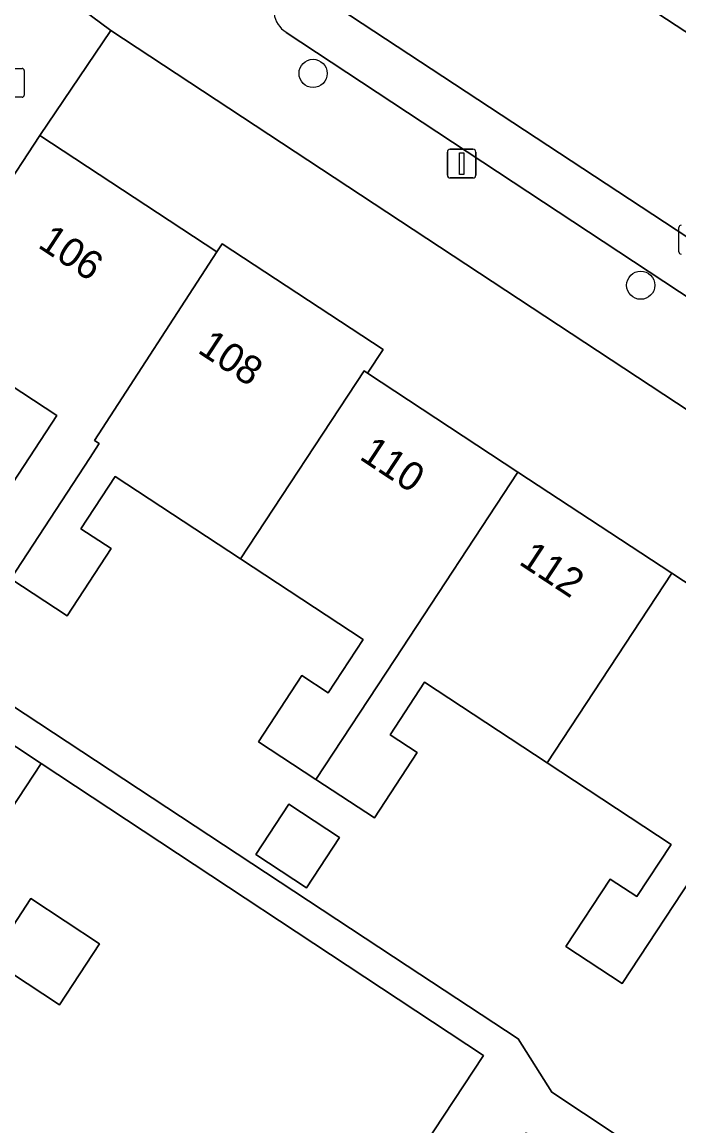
# Model space of a CAD drawing. Extents: x 159279 to 160377, y 384531 to 385888.
# Drawn here: x 160028.53 to 160051.36, y 384817.27 to 384855.62 of the extents above; entities that cross this region are included whole.
import ezdxf

# ---------------------------------------------------------------- set-up
doc = ezdxf.new("R2010")
doc.units = 0
for name, color, linetype in [('IMGEO_Boom', 7, 'Continuous'), ('IMGEO_Brandkraan', 7, 'Continuous'), ('IMGEO_Erf', 7, 'Continuous'), ('IMGEO_Kolk', 7, 'Continuous'), ('IMGEO_Lichtmast', 7, 'Continuous'), ('IMGEO_Pand', 7, 'Continuous'), ('IMGEO_Pand_nummerreeks', 7, 'Continuous'), ('IMGEO_Parkeervlak_open', 7, 'Continuous'), ('IMGEO_Rijbaan_lokaal_open', 7, 'Continuous'), ('IMGEO_Voetpad_open', 7, 'Continuous')]:
    doc.layers.add(name, color=color, linetype=linetype)

msp = doc.modelspace()

# ---------------------------------------------------------------- linework, layer by layer
at = {"layer": 'IMGEO_Boom'}
for centre in [(160038.647, 384853.84), (160050.033, 384846.48)]:
    msp.add_circle(centre, 0.489, dxfattribs=at)
at = {"layer": 'IMGEO_Brandkraan'}
for p, q in [((160027.68, 384854.011), (160028.532, 384854.011)), ((160028.606, 384853.937), (160028.606, 384853.085)), ((160028.532, 384853.011), (160027.68, 384853.011))]:
    msp.add_line(p, q, dxfattribs=at)
for points in [[(160027.68, 384854.011), (160028.532, 384854.011)], [(160028.606, 384853.937), (160028.606, 384853.085)], [(160028.532, 384853.011), (160027.68, 384853.011)]]:
    msp.add_lwpolyline(points, dxfattribs=at)
for centre, start, end in [((160028.53, 384853.935), 1.552, 88.448), ((160028.53, 384853.935), 1.552, 88.448), ((160028.53, 384853.087), 271.552, 358.448), ((160028.53, 384853.087), 271.552, 358.448)]:
    msp.add_arc(centre, 0.0765, start, end, dxfattribs=at)
at = {"layer": 'IMGEO_Erf'}
for points in [[(160081.482, 384822.515), (160031.613, 384855.334), (160029.148, 384851.677), (160035.303, 384847.635), (160035.492, 384847.922), (160041.083, 384844.25), (160040.538, 384843.42), (160045.765, 384839.988), (160051.112, 384836.476), (160056.459, 384832.964), (160061.805, 384829.454), (160066.956, 384826.071), (160067.526, 384826.929), (160073.165, 384823.22), (160072.917, 384822.843), (160079.077, 384818.797)], [(160038.419, 384825.539), (160036.657, 384826.695), (160037.806, 384828.445), (160039.568, 384827.289)]]:
    msp.add_lwpolyline(points, close=True, dxfattribs=at)
for points in [[(160028.212, 384839.618), (160029.742, 384841.948), (160024.863, 384845.152)], [(160052.089, 384826.319), (160049.39, 384822.213), (160047.428, 384823.5), (160048.968, 384825.846), (160049.898, 384825.236), (160051.091, 384827.053), (160046.778, 384829.885), (160042.516, 384832.684), (160041.32, 384830.863), (160042.267, 384830.241), (160040.777, 384827.972), (160038.744, 384829.307), (160036.746, 384830.619), (160038.256, 384832.919), (160039.169, 384832.319), (160040.389, 384834.176), (160036.129, 384836.974), (160031.764, 384839.84), (160030.57, 384838.021), (160031.626, 384837.328), (160030.095, 384834.997), (160028.137, 384836.283)], [(160019.768, 384837.41), (160041.911, 384822.833), (160045.771, 384820.292), (160046.945, 384818.444), (160069.13, 384803.734)], [(160021.355, 384784.522), (160035.962, 384806.663), (160044.571, 384819.713), (160029.19, 384829.86), (160026.299, 384825.476)], [(160028.212, 384824.214), (160028.84, 384825.166), (160031.224, 384823.593), (160029.831, 384821.482), (160025.832, 384824.102)]]:
    msp.add_lwpolyline(points, dxfattribs=at)
at = {"layer": 'IMGEO_Kolk'}
msp.add_line((160051.361, 384847.638), (160051.361, 384848.49), dxfattribs=at)
msp.add_lwpolyline([(160051.361, 384847.638), (160051.361, 384848.49)], dxfattribs=at)
for centre, start, end in [((160051.438, 384848.488), 91.552, 178.448), ((160051.438, 384848.488), 91.552, 178.448), ((160051.438, 384847.64), 181.552, 268.448), ((160051.438, 384847.64), 181.552, 268.448)]:
    msp.add_arc(centre, 0.0765, start, end, dxfattribs=at)
at = {"layer": 'IMGEO_Lichtmast'}
for p, q in [((160043.314, 384850.306), (160043.314, 384851.106)), ((160043.314, 384851.106), (160043.314, 384850.306)), ((160043.414, 384851.206), (160044.204, 384851.206)), ((160044.204, 384851.206), (160043.414, 384851.206)), ((160044.304, 384851.106), (160044.304, 384850.306)), ((160044.304, 384850.306), (160044.304, 384851.106)), ((160044.204, 384850.206), (160043.414, 384850.206)), ((160043.414, 384850.206), (160044.204, 384850.206))]:
    msp.add_line(p, q, dxfattribs=at)
msp.add_lwpolyline([(160043.734, 384851.081), (160043.884, 384851.081), (160043.884, 384850.331), (160043.734, 384850.331), (160043.734, 384851.081)], dxfattribs=at)
for centre, start, end in [((160043.414, 384851.106), 90, 180), ((160043.414, 384851.106), 90, 180), ((160044.204, 384851.106), 0, 90), ((160044.204, 384851.106), 360, 90), ((160043.414, 384850.306), 180, 270), ((160043.414, 384850.306), 180, 270), ((160044.204, 384850.306), 270, 0), ((160044.204, 384850.306), 270, 0)]:
    msp.add_arc(centre, 0.1, start, end, dxfattribs=at)
at = {"layer": 'IMGEO_Pand'}
for points in [[(160035.303, 384847.635), (160029.148, 384851.677), (160024.863, 384845.152), (160029.742, 384841.948), (160028.212, 384839.618), (160027.455, 384840.115), (160025.902, 384837.75), (160028.137, 384836.283), (160030.874, 384840.456), (160031.217, 384840.979), (160031.054, 384841.086)], [(160031.054, 384841.086), (160031.217, 384840.979), (160030.874, 384840.456), (160028.137, 384836.283), (160030.095, 384834.997), (160031.626, 384837.328), (160030.57, 384838.021), (160031.764, 384839.84), (160036.129, 384836.974), (160040.419, 384843.5), (160040.538, 384843.42), (160041.083, 384844.25), (160035.492, 384847.922), (160035.303, 384847.635)], [(160040.419, 384843.5), (160036.129, 384836.974), (160040.389, 384834.176), (160039.169, 384832.319), (160038.256, 384832.919), (160036.746, 384830.619), (160038.744, 384829.307), (160041.486, 384833.478), (160045.765, 384839.988), (160040.538, 384843.42)], [(160038.744, 384829.307), (160040.777, 384827.972), (160042.267, 384830.241), (160041.32, 384830.863), (160042.516, 384832.684), (160046.778, 384829.885), (160051.112, 384836.476), (160045.765, 384839.988), (160041.486, 384833.478)], [(160056.459, 384832.964), (160051.112, 384836.476), (160046.778, 384829.885), (160051.091, 384827.053), (160049.898, 384825.236), (160048.968, 384825.846), (160047.428, 384823.5), (160049.39, 384822.213), (160052.089, 384826.319), (160052.175, 384826.449)], [(160029.19, 384829.86), (160026.645, 384831.539), (160022.471, 384834.292), (160018.792, 384828.716), (160019.082, 384828.524), (160025.832, 384824.102), (160029.831, 384821.482), (160031.224, 384823.593), (160028.84, 384825.166), (160028.212, 384824.214), (160026.299, 384825.476)], [(160038.419, 384825.539), (160039.568, 384827.289), (160037.806, 384828.445), (160036.657, 384826.695)]]:
    msp.add_lwpolyline(points, close=True, dxfattribs=at)
at = {"layer": 'IMGEO_Parkeervlak_open'}
for points in [[(160039.958, 384862.912), (160088.672, 384831.016)], [(160084.413, 384826.629), (160036.704, 384857.988)], [(160037.709, 384855.267), (160081.307, 384826.532)]]:
    msp.add_lwpolyline(points, dxfattribs=at)
msp.add_arc((160038.203, 384856.046), 0.922, 188.3002, 237.6352, dxfattribs=at)
at = {"layer": 'IMGEO_Rijbaan_lokaal_open'}
msp.add_lwpolyline([(160039.958, 384862.912), (160036.704, 384857.988), (160084.413, 384826.629), (160084.562, 384826.531), (160084.922, 384826.311), (160085.34, 384826.005), (160088.672, 384831.016)], close=True, dxfattribs=at)
at = {"layer": 'IMGEO_Voetpad_open'}
for points in [[(160019.155, 384836.479), (160019.768, 384837.41), (160019.971, 384837.718), (160024.863, 384845.152), (160029.148, 384851.677), (160031.613, 384855.334), (160029.066, 384857.232), (160028.163, 384856.25), (160027.126, 384855.181), (160025.99, 384853.86), (160027.182, 384853.032), (160020.378, 384842.698), (160017.553, 384844.713), (160017.412, 384844.559), (160017.035, 384844.15), (160015.427, 384842.242), (160017.804, 384840.712), (160017.417, 384839.979), (160018.101, 384839.376), (160016.653, 384836.823), (160012.874, 384839.211), (160012.164, 384838.368)], [(160029.066, 384857.232), (160031.613, 384855.334), (160081.482, 384822.515), (160083.951, 384821.035), (160085.585, 384823.584), (160085.675, 384823.713), (160085.753, 384823.85), (160085.818, 384823.993), (160085.871, 384824.142), (160085.909, 384824.295), (160085.935, 384824.45), (160085.946, 384824.607), (160085.943, 384824.765), (160085.926, 384824.921), (160085.895, 384825.076), (160085.85, 384825.227), (160085.792, 384825.373), (160085.744, 384825.472), (160085.34, 384826.005), (160084.922, 384826.311), (160084.562, 384826.531), (160084.413, 384826.629)], [(160081.307, 384826.532), (160037.709, 384855.267)], [(160023.505, 384783.333), (160028.705, 384790.452), (160032.071, 384795.537), (160046.054, 384817.032), (160061.594, 384806.958), (160064.149, 384805.267), (160068.318, 384802.508), (160069.13, 384803.734), (160046.945, 384818.444), (160045.771, 384820.292), (160041.911, 384822.833), (160019.768, 384837.41)], [(160026.645, 384831.539), (160029.19, 384829.86), (160044.571, 384819.713), (160035.962, 384806.663), (160021.355, 384784.522)]]:
    msp.add_lwpolyline(points, dxfattribs=at)
msp.add_arc((160038.203, 384856.046), 0.922, 188.3002, 237.6352, dxfattribs=at)

# ---------------------------------------------------------------- texts
at = {"layer": 'IMGEO_Pand_nummerreeks'}
for s, rotation, p in [('106', 326.6309, (160029.042, 384847.819)), ('108', 326.6337, (160034.594, 384844.163)), ('110', 326.6337, (160040.216, 384840.461)), ('112', 326.6337, (160045.759, 384836.81))]:
    msp.add_text(s, height=1, rotation=rotation, dxfattribs=at).set_placement(p)

doc.saveas('drawing.dxf')
